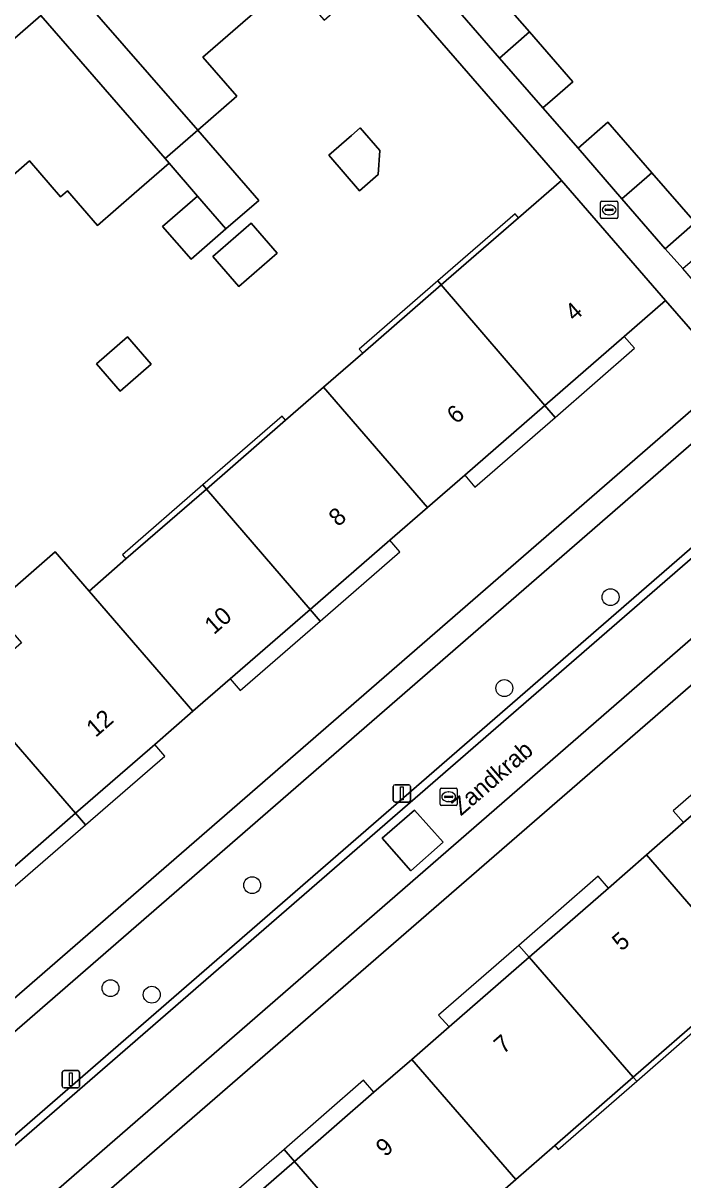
# Model space of a CAD drawing. Extents: x 155887 to 156869, y 383880 to 384678.
# Drawn here: x 156554 to 156592.2, y 384506.9 to 384573.8 of the extents above; entities that cross this region are included whole.
import ezdxf

# ---------------------------------------------------------------- set-up
doc = ezdxf.new("R2010")
doc.units = 0
for name, color, linetype in [('IMGEO_Boom', 7, 'Continuous'), ('IMGEO_Erf', 7, 'Continuous'), ('IMGEO_Kolk', 7, 'Continuous'), ('IMGEO_Lichtmast', 7, 'Continuous'), ('IMGEO_Muur', 7, 'Continuous'), ('IMGEO_Openbare_ruimte_label', 7, 'Continuous'), ('IMGEO_Pand', 7, 'Continuous'), ('IMGEO_Pand_nummerreeks', 7, 'Continuous'), ('IMGEO_Pand_overbouw', 7, 'Continuous'), ('IMGEO_Parkeervlak_open', 7, 'Continuous'), ('IMGEO_Rijbaan_lokaal_gesloten', 7, 'Continuous'), ('IMGEO_Rijbaan_lokaal_open', 7, 'Continuous'), ('IMGEO_Rioolput', 7, 'Continuous'), ('IMGEO_Voetpad_open', 7, 'Continuous')]:
    doc.layers.add(name, color=color, linetype=linetype)

msp = doc.modelspace()

# ---------------------------------------------------------------- linework, layer by layer
at = {"layer": 'IMGEO_Boom'}
for centre in [(156588.046, 384540.624), (156581.898, 384535.365), (156567.302, 384523.96), (156559.105, 384517.998), (156561.493, 384517.623)]:
    msp.add_circle(centre, 0.489, dxfattribs=at)
at = {"layer": 'IMGEO_Erf'}
for points in [[(156569.494, 384576.279), (156564.441, 384571.874), (156566.41, 384569.615), (156564.15, 384567.646), (156554.304, 384578.943)], [(156552.182, 384540.015), (156555.901, 384543.243), (156557.865, 384540.976), (156559.99, 384542.84), (156564.662, 384546.875), (156569.234, 384550.87), (156571.434, 384552.781), (156573.699, 384554.748), (156578.24, 384558.693), (156582.719, 384562.583), (156585.198, 384564.737), (156574.702, 384576.842)], [(156580.815, 384576.251), (156583.359, 384573.331), (156585.869, 384570.45), (156584.69, 384569.423), (156584.135, 384568.939), (156586.162, 384566.599), (156587.898, 384568.108), (156590.436, 384565.187), (156592.946, 384562.298), (156591.21, 384560.789), (156592.238, 384559.642), (156594.514, 384561.612), (156596.609, 384559.191), (156598.777, 384556.687), (156605.217, 384562.309), (156604.672, 384562.936), (156604.158, 384562.49), (156600.459, 384566.747), (156596.917, 384570.824), (156593.379, 384574.896)], [(156552.068, 384571.676), (156555.074, 384574.281), (156562.26, 384565.999), (156564.15, 384567.646), (156567.69, 384563.585), (156565.787, 384561.934), (156563.764, 384560.179), (156562.117, 384562.077), (156564.14, 384563.832), (156562.493, 384565.731), (156560.47, 384563.975), (156558.354, 384562.139), (156556.617, 384564.14), (156556.217, 384563.793), (156554.414, 384565.87), (156549.339, 384561.464)], [(156551.179, 384515.38), (156595.023, 384553.434), (156591.231, 384557.792), (156588.829, 384555.706), (156584.239, 384551.719), (156579.603, 384547.692), (156577.448, 384545.819), (156575.263, 384543.921), (156570.655, 384539.919), (156566.022, 384535.894), (156563.871, 384534.025), (156561.663, 384532.107), (156557.084, 384528.13), (156552.44, 384524.096)], [(156600.092, 384541.944), (156559.036, 384506.31)], [(156593.968, 384516.86), (156589.362, 384512.85), (156584.816, 384508.892), (156582.571, 384506.937), (156580.396, 384505.044), (156575.782, 384501.028), (156574.602, 384500), (156571.213, 384497.05), (156568.839, 384494.983), (156564.47, 384500), (156562.797, 384501.921), (156565.117, 384503.941), (156569.747, 384507.972), (156574.35, 384511.979), (156576.535, 384513.881), (156578.697, 384515.764), (156583.327, 384519.794), (156587.922, 384523.795), (156590.123, 384525.711), (156592.27, 384527.58)]]:
    msp.add_lwpolyline(points, dxfattribs=at)
for points in [[(156573.052, 384567.344), (156573.55, 384567.778), (156574.694, 384566.465), (156574.595, 384565.077), (156573.525, 384564.145), (156571.736, 384566.198)], [(156566.54, 384558.602), (156565.025, 384560.346), (156567.242, 384562.271), (156568.757, 384560.527)], [(156559.665, 384552.542), (156558.288, 384554.127), (156560.079, 384555.682), (156561.455, 384554.098)]]:
    msp.add_lwpolyline(points, close=True, dxfattribs=at)
at = {"layer": 'IMGEO_Kolk'}
for p, q in [((156587.464, 384562.611), (156587.464, 384563.463)), ((156587.539, 384563.537), (156588.391, 384563.537)), ((156587.952, 384563.317), (156587.977, 384563.317)), ((156588.465, 384563.463), (156588.465, 384562.611)), ((156587.723, 384563.031), (156587.723, 384563.043)), ((156588.161, 384562.994), (156587.763, 384562.994)), ((156587.766, 384563.08), (156588.164, 384563.08)), ((156587.975, 384562.757), (156587.95, 384562.757)), ((156588.207, 384563.043), (156588.207, 384563.031)), ((156588.391, 384562.537), (156587.539, 384562.537))]:
    msp.add_line(p, q, dxfattribs=at)
for points in [[(156587.464, 384562.611), (156587.464, 384563.463)], [(156587.539, 384563.537), (156588.391, 384563.537)], [(156588.465, 384563.463), (156588.465, 384562.611)], [(156588.391, 384562.537), (156587.539, 384562.537)]]:
    msp.add_lwpolyline(points, dxfattribs=at)
for centre, radius, start, end in [((156587.541, 384563.461), 0.0765, 91.55205, 178.44795), ((156587.541, 384563.461), 0.0765, 91.55205, 178.44795), ((156588.389, 384563.461), 0.0765, 1.55205, 88.44795), ((156588.389, 384563.461), 0.0765, 1.55205, 88.44795), ((156587.541, 384562.613), 0.0765, 181.55205, 268.44795), ((156587.541, 384562.613), 0.0765, 181.55205, 268.44795), ((156587.763, 384563.04), 0.0403, 85.87752, 175.75265), ((156587.76, 384563.03), 0.0366, 178.93798, 274.71019), ((156588.164, 384563.037), 0.043, 264.86636, 352.45326), ((156588.168, 384563.042), 0.0386, 1.73085, 96.63898), ((156588.389, 384562.613), 0.0765, 271.55205, 358.44795), ((156588.389, 384562.613), 0.0765, 271.55205, 358.44795)]:
    msp.add_arc(centre, radius, start, end, dxfattribs=at)
for centre, major_axis, ratio, start_param, end_param in [((156587.951, 384563.037), (-0.387, 0.002), 0.722429, 4.712389, 7.853982), ((156587.976, 384563.037), (-0.39, 0.002), 0.717154, 1.570796, 4.712389)]:
    msp.add_ellipse(centre, major_axis=major_axis, ratio=ratio, start_param=start_param, end_param=end_param, dxfattribs=at)
at = {"layer": 'IMGEO_Lichtmast'}
for p, q in [((156575.572, 384529.768), (156576.362, 384529.768)), ((156576.362, 384529.768), (156575.572, 384529.768)), ((156575.472, 384528.868), (156575.472, 384529.668)), ((156575.472, 384529.668), (156575.472, 384528.868)), ((156576.462, 384529.668), (156576.462, 384528.868)), ((156576.462, 384528.868), (156576.462, 384529.668)), ((156576.362, 384528.768), (156575.572, 384528.768)), ((156575.572, 384528.768), (156576.362, 384528.768)), ((156556.316, 384512.332), (156556.316, 384513.132)), ((156556.316, 384513.132), (156556.316, 384512.332)), ((156556.416, 384513.232), (156557.206, 384513.232)), ((156557.206, 384513.232), (156556.416, 384513.232)), ((156557.306, 384513.132), (156557.306, 384512.332)), ((156557.306, 384512.332), (156557.306, 384513.132)), ((156557.206, 384512.232), (156556.416, 384512.232)), ((156556.416, 384512.232), (156557.206, 384512.232))]:
    msp.add_line(p, q, dxfattribs=at)
for points in [[(156575.892, 384529.643), (156576.042, 384529.643), (156576.042, 384528.893), (156575.892, 384528.893), (156575.892, 384529.643)], [(156556.736, 384513.107), (156556.886, 384513.107), (156556.886, 384512.357), (156556.736, 384512.357), (156556.736, 384513.107)]]:
    msp.add_lwpolyline(points, dxfattribs=at)
for centre, start, end in [((156575.572, 384529.668), 90, 180), ((156575.572, 384529.668), 90, 180), ((156576.362, 384529.668), 0, 90), ((156576.362, 384529.668), 360, 90), ((156575.572, 384528.868), 180, 270), ((156575.572, 384528.868), 180, 270), ((156576.362, 384528.868), 270, 0), ((156576.362, 384528.868), 270, 0), ((156556.416, 384513.132), 90, 180), ((156556.416, 384513.132), 90, 180), ((156557.206, 384513.132), 0, 90), ((156557.206, 384513.132), 360, 90), ((156556.416, 384512.332), 180, 270), ((156556.416, 384512.332), 180, 270), ((156557.206, 384512.332), 270, 0), ((156557.206, 384512.332), 270, 0)]:
    msp.add_arc(centre, 0.1, start, end, dxfattribs=at)
at = {"layer": 'IMGEO_Muur'}
msp.add_lwpolyline([(156574.702, 384576.842), (156585.198, 384564.737)], dxfattribs=at)
at = {"layer": 'IMGEO_Pand'}
for points in [[(156574.702, 384576.842), (156566.831, 384585.896), (156563.833, 384583.298), (156561.859, 384585.55), (156554.304, 384578.943), (156564.15, 384567.646), (156566.41, 384569.615), (156564.441, 384571.874), (156569.494, 384576.279), (156571.463, 384574.019)], [(156581.624, 384571.821), (156583.359, 384573.331), (156580.815, 384576.251), (156579.081, 384574.74)], [(156562.493, 384565.731), (156562.26, 384565.999), (156555.074, 384574.281), (156552.068, 384571.676), (156549.766, 384574.34), (156548.853, 384573.562), (156548.506, 384573.976), (156547.359, 384573.02), (156546.732, 384573.74), (156543.243, 384570.748), (156543.87, 384569.999), (156542.742, 384569.043), (156543.113, 384568.606), (156542.195, 384567.818), (156548.049, 384561.073), (156548.978, 384561.88), (156549.339, 384561.464), (156554.414, 384565.87), (156556.217, 384563.793), (156556.617, 384564.14), (156558.354, 384562.139), (156560.47, 384563.975)], [(156581.624, 384571.821), (156584.135, 384568.939), (156584.69, 384569.423), (156585.869, 384570.45), (156583.359, 384573.331)], [(156588.7, 384563.678), (156590.436, 384565.187), (156587.898, 384568.108), (156586.162, 384566.599)], [(156564.15, 384567.646), (156562.26, 384565.999), (156562.493, 384565.731), (156564.14, 384563.832), (156565.787, 384561.934), (156567.69, 384563.585)], [(156573.052, 384567.344), (156571.736, 384566.198), (156573.525, 384564.145), (156574.595, 384565.077), (156574.694, 384566.465), (156573.55, 384567.778)], [(156584.239, 384551.719), (156588.829, 384555.706), (156591.231, 384557.792), (156585.198, 384564.737), (156582.719, 384562.583), (156578.24, 384558.693)], [(156588.7, 384563.678), (156591.21, 384560.789), (156592.946, 384562.298), (156590.436, 384565.187)], [(156564.14, 384563.832), (156562.117, 384562.077), (156563.764, 384560.179), (156565.787, 384561.934)], [(156566.54, 384558.602), (156568.757, 384560.527), (156567.242, 384562.271), (156565.025, 384560.346)], [(156577.448, 384545.819), (156579.603, 384547.692), (156584.239, 384551.719), (156578.24, 384558.693), (156573.699, 384554.748), (156571.434, 384552.781)], [(156559.665, 384552.542), (156561.455, 384554.098), (156560.079, 384555.682), (156558.288, 384554.127)], [(156577.448, 384545.819), (156571.434, 384552.781), (156569.234, 384550.87), (156564.662, 384546.875), (156570.655, 384539.919), (156575.263, 384543.921)], [(156563.871, 384534.025), (156566.022, 384535.894), (156570.655, 384539.919), (156564.662, 384546.875), (156559.99, 384542.84), (156557.865, 384540.976)], [(156557.865, 384540.976), (156555.901, 384543.243), (156552.182, 384540.015), (156553.944, 384537.985), (156550.864, 384535.31), (156551.067, 384535.076), (156557.084, 384528.13), (156561.663, 384532.107), (156563.871, 384534.025)], [(156551.067, 384535.076), (156546.511, 384531.127), (156544.16, 384529.089), (156550.193, 384522.144), (156552.44, 384524.096), (156557.084, 384528.13)], [(156602.946, 384524.676), (156596.919, 384531.627), (156592.27, 384527.58), (156590.123, 384525.711), (156596.15, 384518.76), (156598.316, 384520.645)], [(156590.123, 384525.711), (156587.922, 384523.795), (156583.327, 384519.794), (156589.362, 384512.85), (156593.968, 384516.86), (156596.15, 384518.76)], [(156576.535, 384513.881), (156582.571, 384506.937), (156584.816, 384508.892), (156589.362, 384512.85), (156583.327, 384519.794), (156578.697, 384515.764)], [(156582.571, 384506.937), (156576.535, 384513.881), (156574.35, 384511.979), (156569.747, 384507.972), (156575.782, 384501.028), (156580.396, 384505.044)], [(156575.782, 384501.028), (156569.747, 384507.972), (156565.117, 384503.941), (156562.797, 384501.921), (156564.47, 384500), (156568.839, 384494.983), (156571.213, 384497.05), (156574.602, 384500)]]:
    msp.add_lwpolyline(points, close=True, dxfattribs=at)
at = {"layer": 'IMGEO_Pand_overbouw'}
for points in [[(156582.719, 384562.583), (156582.519, 384562.807), (156578.044, 384558.92), (156578.24, 384558.693)], [(156573.699, 384554.748), (156578.24, 384558.693), (156578.044, 384558.92), (156573.506, 384554.978)], [(156584.239, 384551.719), (156584.834, 384551.027), (156589.435, 384555.024), (156588.829, 384555.706)], [(156584.239, 384551.719), (156579.603, 384547.692), (156580.189, 384546.992), (156584.834, 384551.027)], [(156569.234, 384550.87), (156569.037, 384551.097), (156564.455, 384547.116), (156564.662, 384546.875)], [(156564.662, 384546.875), (156564.455, 384547.116), (156559.793, 384543.066), (156559.99, 384542.84)], [(156575.263, 384543.921), (156570.655, 384539.919), (156571.242, 384539.237), (156575.854, 384543.24)], [(156566.022, 384535.894), (156566.61, 384535.216), (156571.242, 384539.237), (156570.655, 384539.919)], [(156561.663, 384532.107), (156557.084, 384528.13), (156557.666, 384527.458), (156562.252, 384531.434)], [(156596.919, 384531.627), (156596.329, 384532.308), (156591.677, 384528.26), (156592.27, 384527.58)], [(156552.44, 384524.096), (156553.01, 384523.42), (156557.666, 384527.458), (156557.084, 384528.13)], [(156587.922, 384523.795), (156587.326, 384524.479), (156582.733, 384520.477), (156583.327, 384519.794)], [(156583.327, 384519.794), (156582.733, 384520.477), (156578.097, 384516.438), (156578.697, 384515.764)], [(156589.362, 384512.85), (156589.559, 384512.624), (156594.165, 384516.634), (156593.968, 384516.86)], [(156574.35, 384511.979), (156573.749, 384512.669), (156569.147, 384508.662), (156569.747, 384507.972)], [(156584.816, 384508.892), (156585.013, 384508.666), (156589.559, 384512.624), (156589.362, 384512.85)], [(156565.117, 384503.941), (156569.747, 384507.972), (156569.147, 384508.662), (156564.511, 384504.626)]]:
    msp.add_lwpolyline(points, close=True, dxfattribs=at)
at = {"layer": 'IMGEO_Parkeervlak_open'}
msp.add_lwpolyline([(156598.903, 384548.834), (156595.94, 384552.282), (156542.533, 384505.926), (156535.719, 384500), (156521.191, 384487.366), (156524.168, 384483.943), (156537.745, 384495.757), (156542.616, 384500), (156545.187, 384502.239)], close=True, dxfattribs=at)
at = {"layer": 'IMGEO_Rijbaan_lokaal_gesloten'}
msp.add_lwpolyline([(156439.179, 384404.792), (156499.799, 384457.474), (156505.044, 384462.031), (156537.12, 384489.907), (156542.423, 384494.515), (156548.734, 384500), (156610.793, 384553.92), (156611.637, 384554.62), (156621.131, 384562.11), (156618.279, 384565.679), (156616.394, 384563.892), (156609.964, 384557.948), (156608.807, 384556.844), (156600.688, 384549.796), (156599.206, 384548.488), (156545.489, 384501.892), (156543.317, 384500), (156538.047, 384495.41), (156524.469, 384483.595), (156522.19, 384481.631), (156500, 384462.343), (156436.569, 384407.23)], dxfattribs=at)
msp.add_lwpolyline([(156574.829, 384526.683), (156576.7, 384528.303), (156578.36, 384526.454), (156576.483, 384524.792)], close=True, dxfattribs=at)
at = {"layer": 'IMGEO_Rijbaan_lokaal_open'}
for points in [[(156604.44, 384592.645), (156618.535, 384573.723), (156619.312, 384572.509), (156619.708, 384571.356), (156619.836, 384569.951), (156619.699, 384568.921), (156619.364, 384567.915), (156618.945, 384567.147), (156618.498, 384566.553), (156618.26, 384566.312), (156617.975, 384566.024), (156616.08, 384564.228), (156609.649, 384558.283), (156608.497, 384557.184), (156600.445, 384550.194), (156600.385, 384550.142), (156598.903, 384548.834), (156545.187, 384502.239), (156542.616, 384500), (156537.745, 384495.757), (156524.168, 384483.943), (156521.889, 384481.979), (156500, 384462.952), (156436.281, 384407.589)], [(156436.569, 384407.23), (156500, 384462.343), (156522.19, 384481.631), (156524.469, 384483.595), (156538.047, 384495.41), (156543.317, 384500), (156545.489, 384501.892), (156599.206, 384548.488)]]:
    msp.add_lwpolyline(points, dxfattribs=at)
msp.add_lwpolyline([(156576.483, 384524.792), (156578.36, 384526.454), (156576.7, 384528.303), (156574.829, 384526.683)], close=True, dxfattribs=at)
at = {"layer": 'IMGEO_Rioolput'}
for p, q in [((156578.175, 384528.648), (156578.175, 384529.5)), ((156578.25, 384529.574), (156579.102, 384529.574)), ((156578.477, 384529.117), (156578.875, 384529.117)), ((156578.663, 384529.354), (156578.688, 384529.354)), ((156579.176, 384529.5), (156579.176, 384528.648)), ((156579.102, 384528.574), (156578.25, 384528.574)), ((156578.434, 384529.068), (156578.434, 384529.08)), ((156578.872, 384529.031), (156578.474, 384529.031)), ((156578.686, 384528.794), (156578.661, 384528.794)), ((156578.918, 384529.08), (156578.918, 384529.068))]:
    msp.add_line(p, q, dxfattribs=at)
for points in [[(156578.175, 384528.648), (156578.175, 384529.5)], [(156578.25, 384529.574), (156579.102, 384529.574)], [(156579.176, 384529.5), (156579.176, 384528.648)], [(156579.102, 384528.574), (156578.25, 384528.574)]]:
    msp.add_lwpolyline(points, dxfattribs=at)
for centre, radius, start, end in [((156578.252, 384529.498), 0.0765, 91.55205, 178.44795), ((156578.252, 384529.498), 0.0765, 91.55205, 178.44795), ((156578.474, 384529.077), 0.0403, 85.87752, 175.75265), ((156578.879, 384529.079), 0.0386, 1.73085, 96.63898), ((156579.1, 384529.498), 0.0765, 1.55205, 88.44795), ((156579.1, 384529.498), 0.0765, 1.55205, 88.44795), ((156578.252, 384528.65), 0.0765, 181.55205, 268.44795), ((156578.252, 384528.65), 0.0765, 181.55205, 268.44795), ((156578.471, 384529.067), 0.0366, 178.93798, 274.71019), ((156578.875, 384529.074), 0.043, 264.86636, 352.45326), ((156579.1, 384528.65), 0.0765, 271.55205, 358.44795), ((156579.1, 384528.65), 0.0765, 271.55205, 358.44795)]:
    msp.add_arc(centre, radius, start, end, dxfattribs=at)
for centre, major_axis, ratio, start_param, end_param in [((156578.662, 384529.074), (-0.387, 0.002), 0.722429, 4.712389, 7.853982), ((156578.687, 384529.074), (-0.39, 0.002), 0.717154, 1.570796, 4.712389)]:
    msp.add_ellipse(centre, major_axis=major_axis, ratio=ratio, start_param=start_param, end_param=end_param, dxfattribs=at)
at = {"layer": 'IMGEO_Voetpad_open'}
msp.add_lwpolyline([(156592.238, 384559.642), (156591.21, 384560.789), (156588.7, 384563.678), (156586.162, 384566.599), (156584.135, 384568.939), (156581.624, 384571.821), (156579.081, 384574.74), (156577.068, 384577.063), (156574.545, 384579.962), (156572.015, 384582.869), (156569.965, 384585.209), (156567.448, 384588.099), (156564.911, 384591.012), (156563.702, 384592.454), (156562.204, 384591.149), (156566.831, 384585.896), (156574.702, 384576.842), (156585.198, 384564.737), (156591.231, 384557.792), (156595.023, 384553.434), (156596.501, 384554.717), (156594.333, 384557.221)], close=True, dxfattribs=at)
for points in [[(156600.092, 384541.944), (156601.584, 384543.239), (156608.881, 384549.588), (156609.116, 384549.793), (156616.055, 384555.821), (156617.639, 384557.197), (156621.881, 384560.861), (156621.414, 384561.717), (156621.131, 384562.11), (156611.637, 384554.62), (156610.793, 384553.92), (156548.734, 384500), (156542.423, 384494.515)], [(156595.023, 384553.434), (156551.179, 384515.38), (156550.918, 384515.177), (156548.67, 384513.22), (156546.331, 384511.183), (156541.558, 384507.026), (156536.597, 384502.72)], [(156426.371, 384404.961), (156500, 384468.928), (156518.931, 384485.374), (156521.889, 384481.979), (156524.168, 384483.943), (156521.191, 384487.366), (156535.719, 384500), (156542.533, 384505.926), (156595.94, 384552.282)], [(156542.387, 384491.846), (156542.736, 384492.154), (156543.883, 384493.141), (156545.364, 384494.43), (156547.85, 384496.588), (156551.798, 384500), (156553.941, 384501.852), (156559.036, 384506.31), (156600.092, 384541.944)]]:
    msp.add_lwpolyline(points, dxfattribs=at)

# ---------------------------------------------------------------- texts
at = {"layer": 'IMGEO_Openbare_ruimte_label'}
msp.add_text('Zandkrab', height=1, rotation=40.98653, dxfattribs=at).set_placement((156579.384, 384527.93))
at = {"layer": 'IMGEO_Pand_nummerreeks'}
for s, rotation, p in [('4', 40.97949, (156585.951, 384556.544)), ('6', 40.97949, (156579.112, 384550.602)), ('8', 40.97949, (156572.275, 384544.663)), ('10', 40.97949, (156565.086, 384538.42)), ('12', 40.97794, (156558.243, 384532.474)), ('5', 41.04226, (156588.677, 384520.103)), ('7', 41.04226, (156581.839, 384514.15)), ('9', 41.04226, (156575.001, 384508.197))]:
    msp.add_text(s, height=1, rotation=rotation, dxfattribs=at).set_placement(p)

doc.saveas('drawing.dxf')
